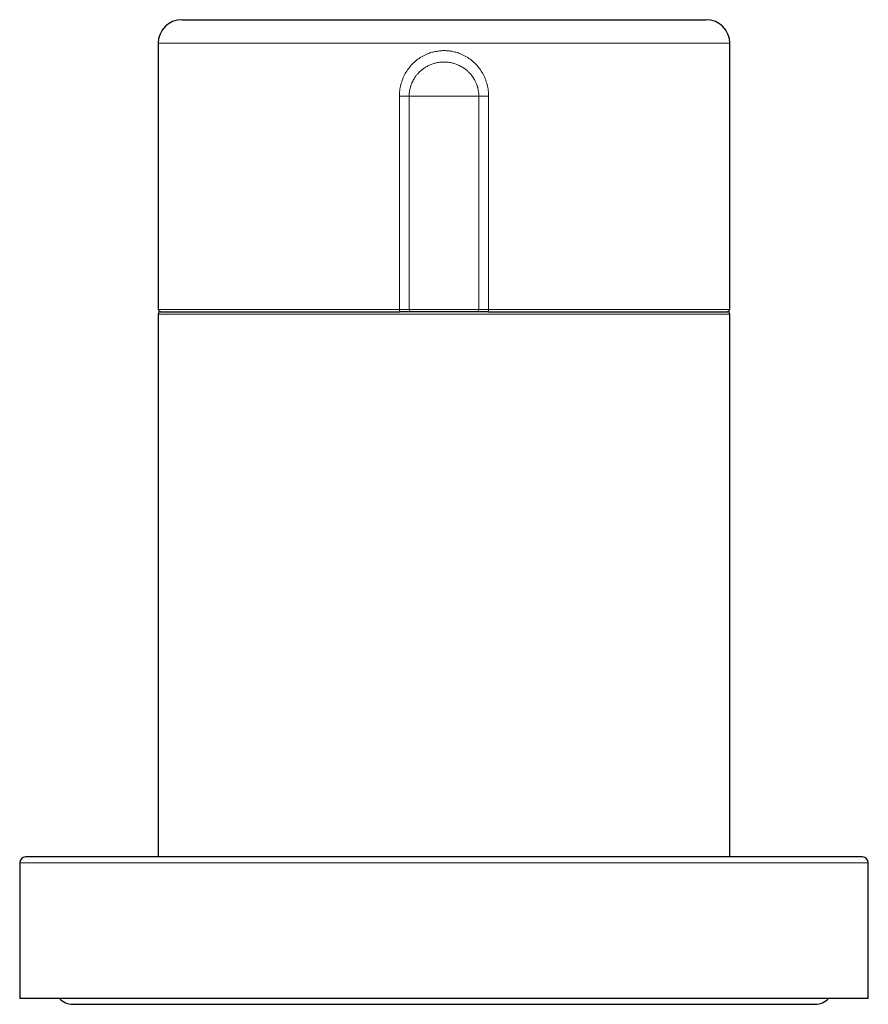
# Model space of a CAD drawing. Header units: millimetres. Extents: x 8 to 1023, y 12 to 832.
# Tile 418 of 656: x 483 to 555, y 553 to 637. Entities that reach past the tile are written whole.
import ezdxf

# ---------------------------------------------------------------- set-up
doc = ezdxf.new("R2010")
doc.units = ezdxf.units.MM

msp = doc.modelspace()

# ---------------------------------------------------------------- linework, layer by layer
at = {"color": 7, "linetype": 'Continuous', "lineweight": 30}
for p, q in [((496.717, 636.621), (541.217, 636.621)), ((494.717, 634.621), (494.717, 612.041)), ((543.217, 612.041), (543.217, 634.621)), ((494.717, 611.641), (494.717, 565.585)), ((494.917, 611.841), (515.214, 611.841)), ((516.209, 611.841), (515.214, 611.841)), ((521.725, 611.841), (516.209, 611.841)), ((522.72, 611.841), (521.725, 611.841)), ((522.72, 611.841), (543.017, 611.841)), ((543.217, 565.585), (543.217, 611.641)), ((554.467, 565.585), (483.467, 565.585)), ((482.967, 565.085), (482.967, 553.585)), ((554.967, 553.585), (554.967, 565.085)), ((554.967, 553.585), (482.967, 553.585)), ((487.467, 553.085), (550.467, 553.085))]:
    msp.add_line(p, q, dxfattribs=at)
at = {"color": 8, "linetype": 'Continuous', "lineweight": 0}
for p, q in [((543.217, 634.621), (494.717, 634.621)), ((515.182, 630.121), (516.012, 630.121)), ((515.182, 612.041), (515.182, 630.121)), ((516.012, 630.121), (521.922, 630.121)), ((516.012, 630.121), (516.012, 612.041)), ((521.922, 612.041), (521.922, 630.121)), ((522.751, 630.121), (521.922, 630.121)), ((522.751, 630.121), (522.751, 612.041)), ((494.717, 612.041), (515.182, 612.041)), ((543.217, 611.641), (494.717, 611.641)), ((515.182, 612.041), (516.012, 612.041)), ((516.012, 612.041), (521.922, 612.041)), ((521.922, 612.041), (522.751, 612.041)), ((522.751, 612.041), (543.217, 612.041)), ((554.967, 565.085), (482.967, 565.085))]:
    msp.add_line(p, q, dxfattribs=at)
at = {"color": 7, "linetype": 'Continuous', "lineweight": 30}
for centre, radius, start, end in [((496.717, 634.621), 2, 90, 180), ((541.217, 634.621), 2, 0, 90), ((494.917, 612.041), 0.2, 180, 270), ((494.917, 611.641), 0.2, 90, 180), ((543.017, 612.041), 0.2, 270, 0), ((543.017, 611.641), 0.2, 0, 90), ((483.467, 565.085), 0.5, 90, 180), ((554.467, 565.085), 0.5, 0, 90), ((487.467, 554.585), 1.5, 221.81031, 270), ((550.467, 554.585), 1.5, 270, 318.18969)]:
    msp.add_arc(centre, radius, start, end, dxfattribs=at)
at = {"color": 8, "linetype": 'Continuous', "lineweight": 0}
for centre, radius, start, end in [((515.526, 611.992), 0.347, 171.9242, 205.81558), ((516.21, 612.04), 0.199, 179.57355, 269.5671), ((521.724, 612.04), 0.199, 270.4329, 0.42645), ((522.407, 611.992), 0.347, 334.18442, 8.0758)]:
    msp.add_arc(centre, radius, start, end, dxfattribs=at)
for points, knots in [([(515.182, 630.121), (515.188, 630.289), (515.2, 630.624), (515.298, 631.118), (515.455, 631.596), (515.67, 632.05), (515.942, 632.472), (516.267, 632.854), (516.637, 633.192), (517.051, 633.477), (517.461, 633.686), (517.853, 633.831), (518.217, 633.925), (518.589, 633.982), (518.966, 634.001), (519.342, 633.983), (519.714, 633.926), (520.078, 633.832), (520.471, 633.687), (520.882, 633.479), (521.295, 633.194), (521.666, 632.856), (521.991, 632.474), (522.263, 632.053), (522.478, 631.598), (522.635, 631.12), (522.733, 630.624), (522.745, 630.289), (522.751, 630.121)], [0, 0, 0, 0, 0.041837, 0.083262, 0.124968, 0.166904, 0.208341, 0.249986, 0.29188, 0.333303, 0.37499, 0.406363, 0.437439, 0.468538, 0.499982, 0.531226, 0.562248, 0.593373, 0.624921, 0.666501, 0.707874, 0.749779, 0.791496, 0.832897, 0.874688, 0.916608, 0.958147, 1, 1, 1, 1]), ([(521.922, 630.121), (521.922, 630.151), (521.922, 630.211), (521.917, 630.301), (521.91, 630.392), (521.9, 630.487), (521.885, 630.589), (521.867, 630.685), (521.847, 630.775), (521.827, 630.858), (521.801, 630.947), (521.771, 631.042), (521.735, 631.142), (521.677, 631.288), (521.58, 631.49), (521.471, 631.671), (521.383, 631.798), (521.336, 631.861), (521.286, 631.926), (521.232, 631.991), (521.175, 632.057), (521.113, 632.122), (521.005, 632.231), (520.834, 632.383), (520.575, 632.569), (520.289, 632.728), (519.986, 632.855), (519.675, 632.949), (519.332, 633.012), (518.967, 633.034), (518.602, 633.012), (518.258, 632.949), (517.948, 632.855), (517.661, 632.735), (517.402, 632.594), (517.225, 632.473), (517.122, 632.394), (517.078, 632.359), (517.036, 632.324), (516.995, 632.289), (516.957, 632.254), (516.92, 632.22), (516.832, 632.135), (516.704, 631.999), (516.554, 631.807), (516.454, 631.656), (516.391, 631.549), (516.354, 631.483), (516.321, 631.419), (516.291, 631.358), (516.264, 631.299), (516.232, 631.227), (516.197, 631.14), (516.162, 631.04), (516.132, 630.945), (516.107, 630.856), (516.086, 630.773), (516.059, 630.65), (516.033, 630.493), (516.014, 630.302), (516.012, 630.181), (516.012, 630.121)], [0, 0, 0, 0, 0.00984, 0.019409, 0.029176, 0.039507, 0.050653, 0.062766, 0.071292, 0.080561, 0.090594, 0.101401, 0.112987, 0.125353, 0.15265, 0.185889, 0.194176, 0.202765, 0.211656, 0.220849, 0.230345, 0.240144, 0.250246, 0.280202, 0.314809, 0.354078, 0.386606, 0.421767, 0.459568, 0.500013, 0.540437, 0.578229, 0.613395, 0.645941, 0.679282, 0.709348, 0.71565, 0.721787, 0.72776, 0.733567, 0.73921, 0.744689, 0.750003, 0.779084, 0.805521, 0.829321, 0.837951, 0.846175, 0.853994, 0.861409, 0.868421, 0.875032, 0.887332, 0.89887, 0.909645, 0.919661, 0.92893, 0.93747, 0.960621, 0.980646, 1, 1, 1, 1])]:
    msp.add_open_spline(points, degree=3, knots=knots, dxfattribs=at)

doc.saveas('drawing.dxf')
